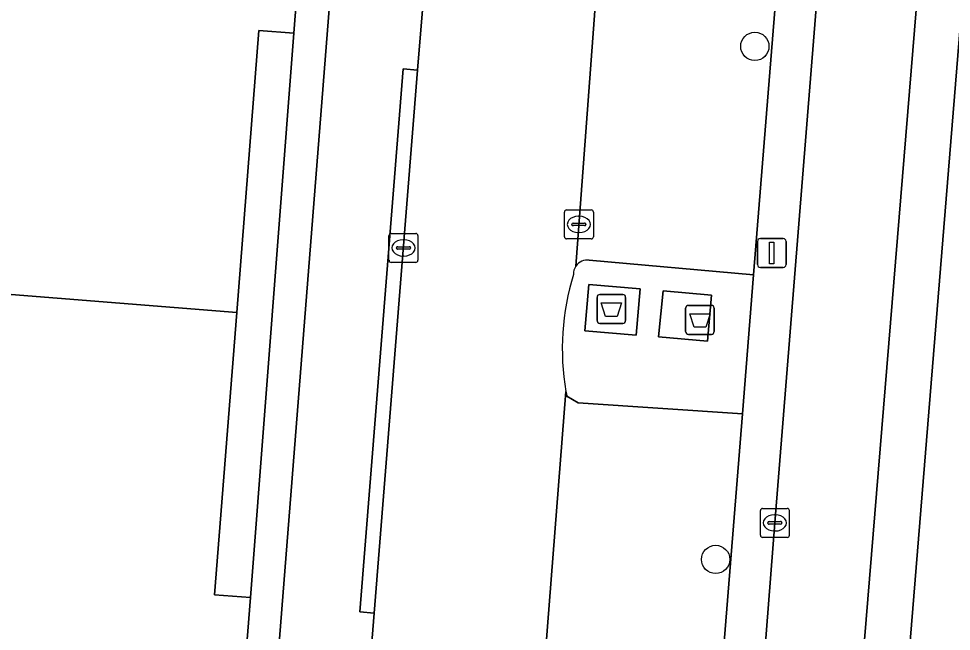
# Model space of a CAD drawing. Extents: x 160856 to 161310, y 384024 to 384878.
# Drawn here: x 161195.66 to 161227.91, y 384212.57 to 384233.75 of the extents above; entities that cross this region are included whole.
import ezdxf

# ---------------------------------------------------------------- set-up
doc = ezdxf.new("R2010")
doc.units = 0
for name, color, linetype in [('IMGEO_Afval_apart_plaats', 7, 'Continuous'), ('IMGEO_Berm_groen', 7, 'Continuous'), ('IMGEO_Boom', 7, 'Continuous'), ('IMGEO_Kolk', 7, 'Continuous'), ('IMGEO_Lichtmast', 7, 'Continuous'), ('IMGEO_Pand', 7, 'Continuous'), ('IMGEO_Parkeervlak_open', 7, 'Continuous'), ('IMGEO_Rijbaan_lokaal_gesloten', 7, 'Continuous'), ('IMGEO_Rijbaan_lokaal_open', 7, 'Continuous'), ('IMGEO_Voetpad_gesloten', 7, 'Continuous'), ('IMGEO_Voetpad_open', 7, 'Continuous')]:
    doc.layers.add(name, color=color, linetype=linetype)

msp = doc.modelspace()

# ---------------------------------------------------------------- linework, layer by layer
at = {"layer": 'IMGEO_Afval_apart_plaats'}
for p, q in [((161215.658, 384223.314), (161215.658, 384224.114)), ((161215.658, 384224.114), (161215.658, 384223.314)), ((161215.758, 384224.214), (161216.548, 384224.214)), ((161216.548, 384224.214), (161215.758, 384224.214)), ((161216.648, 384224.114), (161216.648, 384223.314)), ((161216.648, 384223.314), (161216.648, 384224.114)), ((161218.72, 384222.936), (161218.72, 384223.736)), ((161218.72, 384223.736), (161218.72, 384222.936)), ((161218.82, 384223.836), (161219.61, 384223.836)), ((161219.61, 384223.836), (161218.82, 384223.836)), ((161219.71, 384223.736), (161219.71, 384222.936)), ((161219.71, 384222.936), (161219.71, 384223.736)), ((161216.548, 384223.214), (161215.758, 384223.214)), ((161215.758, 384223.214), (161216.548, 384223.214)), ((161219.61, 384222.836), (161218.82, 384222.836)), ((161218.82, 384222.836), (161219.61, 384222.836))]:
    msp.add_line(p, q, dxfattribs=at)
for points in [[(161215.801, 384223.928), (161216.505, 384223.928), (161216.356, 384223.458), (161215.95, 384223.458), (161215.801, 384223.928)], [(161218.863, 384223.55), (161219.567, 384223.55), (161219.418, 384223.08), (161219.012, 384223.08), (161218.863, 384223.55)]]:
    msp.add_lwpolyline(points, dxfattribs=at)
for centre, start, end in [((161215.758, 384224.114), 90, 180), ((161215.758, 384224.114), 90, 180), ((161216.548, 384224.114), 0, 90), ((161216.548, 384224.114), 360, 90), ((161218.82, 384223.736), 90, 180), ((161218.82, 384223.736), 90, 180), ((161219.61, 384223.736), 0, 90), ((161219.61, 384223.736), 360, 90), ((161215.758, 384223.314), 180, 270), ((161215.758, 384223.314), 180, 270), ((161216.548, 384223.314), 270, 0), ((161216.548, 384223.314), 270, 0), ((161218.82, 384222.936), 180, 270), ((161218.82, 384222.936), 180, 270), ((161219.61, 384222.936), 270, 0), ((161219.61, 384222.936), 270, 0)]:
    msp.add_arc(centre, 0.1, start, end, dxfattribs=at)
at = {"layer": 'IMGEO_Berm_groen'}
for points in [[(161229.529, 384268.467), (161229.449, 384267.686), (161229.325, 384266.219), (161224.3, 384204.981)], [(161225.892, 384205.014), (161231.046, 384268.295)], [(161219.187, 384267.539), (161224.271, 384267.23), (161224.48, 384267.204), (161221.069, 384224.897), (161220.682, 384220.094), (161216.321, 384165.759), (161215.782, 384159.058), (161212.885, 384159.261), (161212.995, 384161.563), (161210.036, 384161.719), (161209.719, 384161.736), (161209.242, 384156.268), (161209.155, 384155.272), (161209.068, 384154.275), (161209.373, 384154.297), (161209.267, 384152.43)], [(161218.789, 384177.498), (161220.294, 384196.951), (161221.806, 384216.321), (161223.443, 384236.712), (161224.98, 384255.032), (161225.162, 384257.276)]]:
    msp.add_lwpolyline(points, dxfattribs=at)
at = {"layer": 'IMGEO_Boom'}
for centre in [(161221.114, 384232.787), (161219.759, 384215.058)]:
    msp.add_circle(centre, 0.489, dxfattribs=at)
at = {"layer": 'IMGEO_Kolk'}
for p, q in [((161214.606, 384227.135), (161215.458, 384227.135)), ((161214.531, 384226.209), (161214.531, 384227.061)), ((161215.019, 384226.915), (161215.044, 384226.915)), ((161215.532, 384227.061), (161215.532, 384226.209)), ((161214.79, 384226.629), (161214.79, 384226.641)), ((161215.228, 384226.592), (161214.83, 384226.592)), ((161214.833, 384226.678), (161215.231, 384226.678)), ((161215.274, 384226.641), (161215.274, 384226.629)), ((161208.467, 384225.396), (161208.467, 384226.248)), ((161208.542, 384226.322), (161209.394, 384226.322)), ((161209.468, 384226.248), (161209.468, 384225.396)), ((161215.042, 384226.355), (161215.017, 384226.355)), ((161208.769, 384225.865), (161209.167, 384225.865)), ((161208.955, 384226.102), (161208.98, 384226.102)), ((161215.458, 384226.135), (161214.606, 384226.135)), ((161208.726, 384225.816), (161208.726, 384225.828)), ((161209.164, 384225.779), (161208.766, 384225.779)), ((161208.978, 384225.542), (161208.953, 384225.542)), ((161209.21, 384225.828), (161209.21, 384225.816)), ((161209.394, 384225.322), (161208.542, 384225.322)), ((161221.38, 384216.821), (161222.232, 384216.821)), ((161221.305, 384215.895), (161221.305, 384216.747)), ((161221.793, 384216.601), (161221.818, 384216.601)), ((161222.306, 384216.747), (161222.306, 384215.895)), ((161221.564, 384216.315), (161221.564, 384216.327)), ((161222.002, 384216.278), (161221.604, 384216.278)), ((161221.607, 384216.364), (161222.005, 384216.364)), ((161222.048, 384216.327), (161222.048, 384216.315)), ((161221.816, 384216.041), (161221.791, 384216.041)), ((161222.232, 384215.821), (161221.38, 384215.821))]:
    msp.add_line(p, q, dxfattribs=at)
for points in [[(161214.606, 384227.135), (161215.458, 384227.135)], [(161214.531, 384226.209), (161214.531, 384227.061)], [(161215.532, 384227.061), (161215.532, 384226.209)], [(161208.467, 384225.396), (161208.467, 384226.248)], [(161208.542, 384226.322), (161209.394, 384226.322)], [(161209.468, 384226.248), (161209.468, 384225.396)], [(161215.458, 384226.135), (161214.606, 384226.135)], [(161209.394, 384225.322), (161208.542, 384225.322)], [(161221.38, 384216.821), (161222.232, 384216.821)], [(161221.305, 384215.895), (161221.305, 384216.747)], [(161222.306, 384216.747), (161222.306, 384215.895)], [(161222.232, 384215.821), (161221.38, 384215.821)]]:
    msp.add_lwpolyline(points, dxfattribs=at)
for centre, radius, start, end in [((161214.608, 384227.059), 0.0765, 91.552, 178.448), ((161214.608, 384227.059), 0.0765, 91.552, 178.448), ((161215.456, 384227.059), 0.0765, 1.552, 88.448), ((161215.456, 384227.059), 0.0765, 1.552, 88.448), ((161214.83, 384226.638), 0.0403, 85.8775, 175.7526), ((161214.827, 384226.628), 0.0366, 178.938, 274.7102), ((161215.231, 384226.635), 0.043, 264.8664, 352.4533), ((161215.235, 384226.64), 0.0386, 1.7309, 96.639), ((161208.544, 384226.246), 0.0765, 91.552, 178.448), ((161208.544, 384226.246), 0.0765, 91.552, 178.448), ((161209.392, 384226.246), 0.0765, 1.552, 88.448), ((161209.392, 384226.246), 0.0765, 1.552, 88.448), ((161214.608, 384226.211), 0.0765, 181.552, 268.448), ((161214.608, 384226.211), 0.0765, 181.552, 268.448), ((161215.456, 384226.211), 0.0765, 271.552, 358.448), ((161215.456, 384226.211), 0.0765, 271.552, 358.448), ((161208.766, 384225.825), 0.0403, 85.8775, 175.7526), ((161209.171, 384225.827), 0.0386, 1.7309, 96.639), ((161208.763, 384225.815), 0.0366, 178.938, 274.7102), ((161209.167, 384225.822), 0.043, 264.8664, 352.4533), ((161208.544, 384225.398), 0.0765, 181.552, 268.448), ((161208.544, 384225.398), 0.0765, 181.552, 268.448), ((161209.392, 384225.398), 0.0765, 271.552, 358.448), ((161209.392, 384225.398), 0.0765, 271.552, 358.448), ((161221.382, 384216.745), 0.0765, 91.552, 178.448), ((161221.382, 384216.745), 0.0765, 91.552, 178.448), ((161222.23, 384216.745), 0.0765, 1.552, 88.448), ((161222.23, 384216.745), 0.0765, 1.552, 88.448), ((161221.604, 384216.324), 0.0403, 85.8775, 175.7526), ((161221.601, 384216.314), 0.0366, 178.938, 274.7102), ((161222.005, 384216.321), 0.043, 264.8664, 352.4533), ((161222.009, 384216.326), 0.0386, 1.7309, 96.639), ((161221.382, 384215.897), 0.0765, 181.552, 268.448), ((161221.382, 384215.897), 0.0765, 181.552, 268.448), ((161222.23, 384215.897), 0.0765, 271.552, 358.448), ((161222.23, 384215.897), 0.0765, 271.552, 358.448)]:
    msp.add_arc(centre, radius, start, end, dxfattribs=at)
for centre, major_axis, ratio, start_param, end_param in [((161215.018, 384226.635), (-0.387, 0.002), 0.722429, 4.712389, 7.853982), ((161215.043, 384226.635), (-0.39, 0.002), 0.717154, 1.570796, 4.712389), ((161208.954, 384225.822), (-0.387, 0.002), 0.722429, 4.712389, 7.853982), ((161208.979, 384225.822), (-0.39, 0.002), 0.717154, 1.570796, 4.712389), ((161221.792, 384216.321), (-0.387, 0.002), 0.722429, 4.712389, 7.853982), ((161221.817, 384216.321), (-0.39, 0.002), 0.717154, 1.570796, 4.712389)]:
    msp.add_ellipse(centre, major_axis=major_axis, ratio=ratio, start_param=start_param, end_param=end_param, dxfattribs=at)
at = {"layer": 'IMGEO_Lichtmast'}
for p, q in [((161221.205, 384225.247), (161221.205, 384226.047)), ((161221.205, 384226.047), (161221.205, 384225.247)), ((161221.305, 384226.147), (161222.095, 384226.147)), ((161222.095, 384226.147), (161221.305, 384226.147)), ((161222.195, 384226.047), (161222.195, 384225.247)), ((161222.195, 384225.247), (161222.195, 384226.047)), ((161222.095, 384225.147), (161221.305, 384225.147)), ((161221.305, 384225.147), (161222.095, 384225.147))]:
    msp.add_line(p, q, dxfattribs=at)
msp.add_lwpolyline([(161221.625, 384226.022), (161221.775, 384226.022), (161221.775, 384225.272), (161221.625, 384225.272), (161221.625, 384226.022)], dxfattribs=at)
for centre, start, end in [((161221.305, 384226.047), 90, 180), ((161221.305, 384226.047), 90, 180), ((161222.095, 384226.047), 0, 90), ((161222.095, 384226.047), 360, 90), ((161221.305, 384225.247), 180, 270), ((161221.305, 384225.247), 180, 270), ((161222.095, 384225.247), 270, 0), ((161222.095, 384225.247), 270, 0)]:
    msp.add_arc(centre, 0.1, start, end, dxfattribs=at)
at = {"layer": 'IMGEO_Pand'}
msp.add_lwpolyline([(161178.951, 384255.419), (161178.514, 384250), (161177.27, 384234.565), (161186.528, 384233.856), (161187.145, 384241.236), (161189.823, 384241.018), (161189.507, 384237.132), (161189.888, 384237.101), (161188.899, 384224.73), (161203.203, 384223.59), (161203.968, 384233.336), (161205.172, 384233.241), (161205.72, 384240.225), (161204.489, 384240.322), (161205.304, 384250), (161205.595, 384253.449), (161204.244, 384253.556)], dxfattribs=at)
msp.add_lwpolyline([(161203.203, 384223.59), (161188.899, 384224.73), (161188.639, 384221.473), (161182.557, 384222.022), (161182.954, 384228.921), (161176.935, 384229.242), (161175.287, 384208.253), (161184.366, 384207.582), (161185.004, 384214.874), (161187.682, 384214.656), (161187.366, 384210.77), (161187.732, 384210.74), (161186.782, 384198.313), (161201.069, 384197.213), (161201.826, 384206.859), (161203.125, 384206.757), (161203.674, 384213.741), (161202.438, 384213.838)], close=True, dxfattribs=at)
at = {"layer": 'IMGEO_Parkeervlak_open'}
for points in [[(161224.48, 384267.204), (161224.271, 384267.23), (161219.187, 384267.539), (161218.083, 384267.609), (161214.925, 384225.194)], [(161215.391, 384225.394), (161221.069, 384224.897), (161224.48, 384267.204)], [(161211.316, 384166.088), (161213.293, 384165.943), (161216.321, 384165.759), (161220.682, 384220.094), (161215.005, 384220.471), (161214.614, 384220.697), (161214.599, 384220.777), (161214.585, 384220.857), (161213.184, 384202.99), (161211.337, 384181.045), (161209.815, 384162.885), (161209.721, 384161.764), (161209.719, 384161.736), (161210.036, 384161.719), (161210.12, 384163.699), (161210.247, 384165.145)]]:
    msp.add_lwpolyline(points, dxfattribs=at)
msp.add_arc((161215.315, 384224.928), 0.472, 80.7193, 145.7373, dxfattribs=at)
at = {"layer": 'IMGEO_Rijbaan_lokaal_gesloten'}
for points in [[(161224.3, 384204.981), (161229.325, 384266.219), (161229.449, 384267.686), (161229.529, 384268.467)], [(161231.046, 384268.295), (161225.892, 384205.014)], [(161225.162, 384257.276), (161224.98, 384255.032), (161223.443, 384236.712), (161221.806, 384216.321), (161220.294, 384196.951), (161218.789, 384177.498)]]:
    msp.add_lwpolyline(points, dxfattribs=at)
at = {"layer": 'IMGEO_Rijbaan_lokaal_open'}
for points in [[(161215.05, 384278.021), (161215.074, 384278.391), (161213.24, 384278.519), (161213.121, 384277.179), (161212.035, 384265.52), (161212.02, 384265.357), (161211.753, 384262.446), (161211.187, 384253.691), (161211.133, 384253.071), (161210.868, 384250), (161210.029, 384239.243), (161209.635, 384234.186), (161209.458, 384231.971), (161207.958, 384213.205), (161207.369, 384205.837), (161206.188, 384191.059), (161205.858, 384186.962)], [(161214.925, 384225.194), (161218.083, 384267.609), (161219.187, 384267.539)], [(161209.719, 384161.736), (161209.721, 384161.764), (161209.815, 384162.885), (161211.337, 384181.045), (161213.184, 384202.99), (161214.585, 384220.857)]]:
    msp.add_lwpolyline(points, dxfattribs=at)
for centre, radius, start, end in [((161223.167, 384222.347), 8.71, 162.8903, 189.8532), ((161215.318, 384224.925), 0.476, 145.6113, 181.8063)]:
    msp.add_arc(centre, radius, start, end, dxfattribs=at)
at = {"layer": 'IMGEO_Voetpad_gesloten'}
for points in [[(161217.008, 384222.807), (161217.148, 384224.405), (161215.377, 384224.56), (161215.237, 384222.962)], [(161217.943, 384224.336), (161217.781, 384222.746), (161219.482, 384222.597), (161219.621, 384224.189)]]:
    msp.add_lwpolyline(points, close=True, dxfattribs=at)
at = {"layer": 'IMGEO_Voetpad_open'}
for points in [[(161213.121, 384277.179), (161213.24, 384278.519), (161213.412, 384280.458), (161209.303, 384280.318), (161204.911, 384280.464), (161204.963, 384277.713), (161205.02, 384274.053), (161205.145, 384265.777), (161205.289, 384259.645), (161204.63, 384259.631), (161204.244, 384253.556), (161205.595, 384253.449), (161206.896, 384253.371), (161207.915, 384253.294), (161207.655, 384250), (161197.483, 384121.051)], [(161205.36, 384187.005), (161206.871, 384205.88), (161207.369, 384205.837), (161207.958, 384213.205), (161207.46, 384213.247), (161208.96, 384232.013), (161209.458, 384231.971), (161209.635, 384234.186), (161210.029, 384239.243), (161209.531, 384239.284), (161210.386, 384250), (161210.635, 384253.113)], [(161221.069, 384224.897), (161215.391, 384225.394)], [(161214.585, 384220.857), (161214.599, 384220.777), (161214.614, 384220.697), (161215.005, 384220.471), (161220.682, 384220.094), (161221.069, 384224.897)]]:
    msp.add_lwpolyline(points, dxfattribs=at)
for points in [[(161207.655, 384250), (161207.915, 384253.294), (161206.896, 384253.371), (161206.594, 384250), (161205.72, 384240.225), (161205.172, 384233.241), (161203.674, 384213.741), (161203.125, 384206.757), (161201.526, 384187.487), (161200.976, 384180.488), (161199.379, 384161.266), (161198.825, 384154.208), (161197.28, 384134.771), (161196.728, 384127.745), (161196.213, 384121.151), (161197.483, 384121.051)], [(161203.674, 384213.741), (161205.172, 384233.241), (161203.968, 384233.336), (161203.203, 384223.59), (161202.438, 384213.838)], [(161207.958, 384213.205), (161209.458, 384231.971), (161208.96, 384232.013), (161207.46, 384213.247)], [(161217.008, 384222.807), (161215.237, 384222.962), (161215.377, 384224.56), (161217.148, 384224.405)], [(161217.943, 384224.336), (161219.621, 384224.189), (161219.482, 384222.597), (161217.781, 384222.746)]]:
    msp.add_lwpolyline(points, close=True, dxfattribs=at)
for centre, radius, start, end in [((161215.315, 384224.928), 0.472, 80.7193, 145.7373), ((161223.167, 384222.347), 8.71, 162.8903, 189.8532), ((161215.318, 384224.925), 0.476, 145.6113, 181.8063)]:
    msp.add_arc(centre, radius, start, end, dxfattribs=at)

doc.saveas('drawing.dxf')
